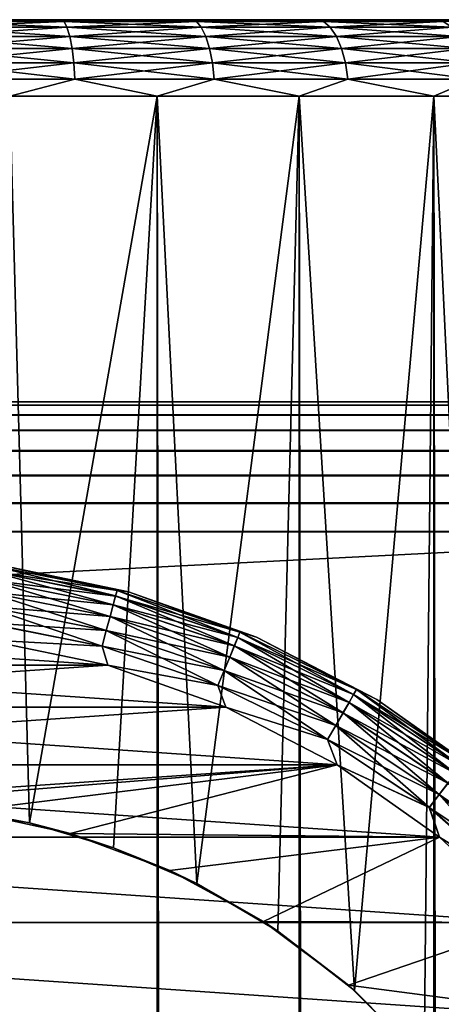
# Model space of a CAD drawing. Extents: x -265 to 265, y 0 to 1307.
# Tile 431 of 436: x 252.09 to 257.6, y 1287.12 to 1300. Entities that reach past the tile are written whole.
import ezdxf

# ---------------------------------------------------------------- set-up
doc = ezdxf.new("R2010")
doc.units = 0
doc.header["$LTSCALE"] = 65.185185
for name, color, linetype in [('38', 7, 'CONTINUOUS'), ('39', 7, 'CONTINUOUS'), ('40', 7, 'CONTINUOUS'), ('43', 7, 'CONTINUOUS'), ('44', 7, 'CONTINUOUS'), ('46', 7, 'CONTINUOUS'), ('49', 7, 'CONTINUOUS'), ('50', 7, 'CONTINUOUS'), ('54', 7, 'CONTINUOUS'), ('58', 7, 'CONTINUOUS'), ('62', 7, 'CONTINUOUS'), ('70', 7, 'CONTINUOUS'), ('71', 7, 'CONTINUOUS'), ('75', 7, 'CONTINUOUS'), ('76', 7, 'CONTINUOUS'), ('77', 7, 'CONTINUOUS')]:
    doc.layers.add(name, color=color, linetype=linetype)

msp = doc.modelspace()

# ---------------------------------------------------------------- linework, layer by layer
at = {"layer": '38', "color": 7, "linetype": 'CONTINUOUS'}
for points in [[(251.827, 1300, 13.88), (253.623, 1300, 13.523), (251.827, 1300, -13.88), (251.827, 1300, 13.88)], [(251.827, 1300, -13.88), (253.623, 1300, 13.523), (253.623, 1300, -13.523), (251.827, 1300, -13.88)], [(253.623, 1300, 13.523), (255.358, 1300, 12.934), (253.623, 1300, -13.523), (253.623, 1300, 13.523)], [(253.623, 1300, -13.523), (255.358, 1300, 12.934), (255.358, 1300, -12.934), (253.623, 1300, -13.523)], [(255.358, 1300, 12.934), (257, 1300, 12.124), (255.358, 1300, -12.934), (255.358, 1300, 12.934)], [(255.358, 1300, -12.934), (257, 1300, 12.124), (257, 1300, -12.124), (255.358, 1300, -12.934)], [(257, 1300, 12.124), (258.523, 1300, 11.107), (257, 1300, -12.124), (257, 1300, 12.124)], [(257, 1300, -12.124), (258.523, 1300, 11.107), (258.523, 1300, -11.107), (257, 1300, -12.124)]]:
    msp.add_3dface(points, dxfattribs=at)
at = {"layer": '39', "color": 7, "linetype": 'CONTINUOUS'}
for points in [[(251.958, 1, 14.872), (253.882, 1, 14.489), (251.958, 1299, 14.872), (251.958, 1, 14.872)], [(251.958, 1299, 14.872), (253.882, 1, 14.489), (253.882, 1299, 14.489), (251.958, 1299, 14.872)], [(253.882, 1, 14.489), (255.74, 1, 13.858), (253.882, 1299, 14.489), (253.882, 1, 14.489)], [(253.882, 1299, 14.489), (255.74, 1, 13.858), (255.74, 1299, 13.858), (253.882, 1299, 14.489)], [(255.74, 1, 13.858), (257.5, 1, 12.99), (255.74, 1299, 13.858), (255.74, 1, 13.858)], [(255.74, 1299, 13.858), (257.5, 1, 12.99), (257.5, 1299, 12.99), (255.74, 1299, 13.858)], [(257.5, 1, 12.99), (259.131, 1, 11.9), (257.5, 1299, 12.99), (257.5, 1, 12.99)], [(257.5, 1299, 12.99), (259.131, 1, 11.9), (259.131, 1299, 11.9), (257.5, 1299, 12.99)]]:
    msp.add_3dface(points, dxfattribs=at)
at = {"layer": '40', "color": 7, "linetype": 'CONTINUOUS'}
for points in [[(251.108, 1289.687, -14.959), (251.958, 1299, -14.872), (252.214, 1289.495, -14.836), (251.108, 1289.687, -14.959)], [(251.958, 1299, -14.872), (253.882, 1299, -14.489), (252.214, 1289.495, -14.836), (251.958, 1299, -14.872)], [(252.214, 1289.495, -14.836), (253.882, 1299, -14.489), (253.314, 1289.169, -14.629), (252.214, 1289.495, -14.836)], [(253.314, 1289.169, -14.629), (253.882, 1299, -14.489), (254.401, 1288.7, -14.34), (253.314, 1289.169, -14.629)], [(253.882, 1299, -14.489), (255.74, 1299, -13.858), (254.401, 1288.7, -14.34), (253.882, 1299, -14.489)], [(254.401, 1288.7, -14.34), (255.74, 1299, -13.858), (255.458, 1288.079, -13.972), (254.401, 1288.7, -14.34)], [(255.458, 1288.079, -13.972), (255.74, 1299, -13.858), (256.461, 1287.302, -13.537), (255.458, 1288.079, -13.972)], [(255.74, 1299, -13.858), (257.5, 1299, -12.99), (256.461, 1287.302, -13.537), (255.74, 1299, -13.858)], [(256.461, 1287.302, -13.537), (257.5, 1299, -12.99), (257.374, 1286.379, -13.063), (256.461, 1287.302, -13.537)], [(257.374, 1286.379, -13.063), (257.5, 1299, -12.99), (258.153, 1285.347, -12.591), (257.374, 1286.379, -13.063)], [(257.5, 1299, -12.99), (259.131, 1299, -11.9), (258.153, 1285.347, -12.591), (257.5, 1299, -12.99)]]:
    msp.add_3dface(points, dxfattribs=at)
at = {"layer": '43', "color": 7, "linetype": 'CONTINUOUS'}
for points in [[(252.665, 1299.975, 13.97), (251.827, 1300, 13.88), (250.893, 1299.975, 14.193), (252.665, 1299.975, 13.97)], [(252.665, 1299.975, 13.97), (250.893, 1299.975, 14.193), (252.704, 1299.901, 14.177), (252.665, 1299.975, 13.97)], [(252.704, 1299.901, 14.177), (250.893, 1299.975, 14.193), (250.906, 1299.901, 14.405), (252.704, 1299.901, 14.177)], [(253.623, 1300, 13.523), (251.827, 1300, 13.88), (252.665, 1299.975, 13.97), (253.623, 1300, 13.523)], [(254.395, 1299.975, 13.525), (253.623, 1300, 13.523), (252.665, 1299.975, 13.97), (254.395, 1299.975, 13.525)], [(254.395, 1299.975, 13.525), (252.665, 1299.975, 13.97), (254.46, 1299.901, 13.727), (254.395, 1299.975, 13.525)], [(254.46, 1299.901, 13.727), (252.665, 1299.975, 13.97), (252.704, 1299.901, 14.177), (254.46, 1299.901, 13.727)], [(255.358, 1300, 12.934), (253.623, 1300, 13.523), (254.395, 1299.975, 13.525), (255.358, 1300, 12.934)], [(256.055, 1299.975, 12.868), (255.358, 1300, 12.934), (254.395, 1299.975, 13.525), (256.055, 1299.975, 12.868)], [(256.055, 1299.975, 12.868), (254.395, 1299.975, 13.525), (256.145, 1299.901, 13.059), (256.055, 1299.975, 12.868)], [(256.145, 1299.901, 13.059), (254.395, 1299.975, 13.525), (254.46, 1299.901, 13.727), (256.145, 1299.901, 13.059)], [(257, 1300, 12.124), (255.358, 1300, 12.934), (256.055, 1299.975, 12.868), (257, 1300, 12.124)], [(257.62, 1299.975, 12.008), (257, 1300, 12.124), (256.055, 1299.975, 12.868), (257.62, 1299.975, 12.008)], [(257.62, 1299.975, 12.008), (256.055, 1299.975, 12.868), (257.734, 1299.901, 12.186), (257.62, 1299.975, 12.008)], [(257.734, 1299.901, 12.186), (256.055, 1299.975, 12.868), (256.145, 1299.901, 13.059), (257.734, 1299.901, 12.186)], [(258.523, 1300, 11.107), (257, 1300, 12.124), (257.62, 1299.975, 12.008), (258.523, 1300, 11.107)], [(252.704, 1299.901, 14.177), (250.906, 1299.901, 14.405), (252.74, 1299.782, 14.364), (252.704, 1299.901, 14.177)], [(252.74, 1299.782, 14.364), (250.906, 1299.901, 14.405), (250.918, 1299.782, 14.594), (252.74, 1299.782, 14.364)], [(254.46, 1299.901, 13.727), (252.704, 1299.901, 14.177), (254.519, 1299.782, 13.907), (254.46, 1299.901, 13.727)], [(254.519, 1299.782, 13.907), (252.704, 1299.901, 14.177), (252.74, 1299.782, 14.364), (254.519, 1299.782, 13.907)], [(256.145, 1299.901, 13.059), (254.46, 1299.901, 13.727), (256.226, 1299.782, 13.231), (256.145, 1299.901, 13.059)], [(256.226, 1299.782, 13.231), (254.46, 1299.901, 13.727), (254.519, 1299.782, 13.907), (256.226, 1299.782, 13.231)], [(257.734, 1299.901, 12.186), (256.145, 1299.901, 13.059), (257.835, 1299.782, 12.347), (257.734, 1299.901, 12.186)], [(257.835, 1299.782, 12.347), (256.145, 1299.901, 13.059), (256.226, 1299.782, 13.231), (257.835, 1299.782, 12.347)], [(252.74, 1299.782, 14.364), (250.918, 1299.782, 14.594), (252.77, 1299.624, 14.52), (252.74, 1299.782, 14.364)], [(252.77, 1299.624, 14.52), (250.918, 1299.782, 14.594), (250.928, 1299.624, 14.752), (252.77, 1299.624, 14.52)], [(254.519, 1299.782, 13.907), (252.74, 1299.782, 14.364), (254.568, 1299.624, 14.058), (254.519, 1299.782, 13.907)], [(254.568, 1299.624, 14.058), (252.74, 1299.782, 14.364), (252.77, 1299.624, 14.52), (254.568, 1299.624, 14.058)], [(256.226, 1299.782, 13.231), (254.519, 1299.782, 13.907), (256.294, 1299.624, 13.375), (256.226, 1299.782, 13.231)], [(256.294, 1299.624, 13.375), (254.519, 1299.782, 13.907), (254.568, 1299.624, 14.058), (256.294, 1299.624, 13.375)], [(257.835, 1299.782, 12.347), (256.226, 1299.782, 13.231), (257.92, 1299.624, 12.48), (257.835, 1299.782, 12.347)], [(257.92, 1299.624, 12.48), (256.226, 1299.782, 13.231), (256.294, 1299.624, 13.375), (257.92, 1299.624, 12.48)], [(252.77, 1299.624, 14.52), (250.928, 1299.624, 14.752), (252.792, 1299.434, 14.637), (252.77, 1299.624, 14.52)], [(252.792, 1299.434, 14.637), (250.928, 1299.624, 14.752), (250.936, 1299.434, 14.871), (252.792, 1299.434, 14.637)], [(254.568, 1299.624, 14.058), (252.77, 1299.624, 14.52), (254.605, 1299.434, 14.172), (254.568, 1299.624, 14.058)], [(254.605, 1299.434, 14.172), (252.77, 1299.624, 14.52), (252.792, 1299.434, 14.637), (254.605, 1299.434, 14.172)], [(256.294, 1299.624, 13.375), (254.568, 1299.624, 14.058), (256.344, 1299.434, 13.483), (256.294, 1299.624, 13.375)], [(256.344, 1299.434, 13.483), (254.568, 1299.624, 14.058), (254.605, 1299.434, 14.172), (256.344, 1299.434, 13.483)], [(257.92, 1299.624, 12.48), (256.294, 1299.624, 13.375), (257.984, 1299.434, 12.581), (257.92, 1299.624, 12.48)], [(257.984, 1299.434, 12.581), (256.294, 1299.624, 13.375), (256.344, 1299.434, 13.483), (257.984, 1299.434, 12.581)], [(252.792, 1299.434, 14.637), (250.936, 1299.434, 14.871), (252.806, 1299.223, 14.71), (252.792, 1299.434, 14.637)], [(252.806, 1299.223, 14.71), (250.936, 1299.434, 14.871), (250.94, 1299.223, 14.945), (252.806, 1299.223, 14.71)], [(254.605, 1299.434, 14.172), (252.792, 1299.434, 14.637), (254.628, 1299.223, 14.242), (254.605, 1299.434, 14.172)], [(254.628, 1299.223, 14.242), (252.792, 1299.434, 14.637), (252.806, 1299.223, 14.71), (254.628, 1299.223, 14.242)], [(256.344, 1299.434, 13.483), (254.605, 1299.434, 14.172), (256.376, 1299.223, 13.55), (256.344, 1299.434, 13.483)], [(256.376, 1299.223, 13.55), (254.605, 1299.434, 14.172), (254.628, 1299.223, 14.242), (256.376, 1299.223, 13.55)], [(257.984, 1299.434, 12.581), (256.344, 1299.434, 13.483), (258.024, 1299.223, 12.644), (257.984, 1299.434, 12.581)], [(258.024, 1299.223, 12.644), (256.344, 1299.434, 13.483), (256.376, 1299.223, 13.55), (258.024, 1299.223, 12.644)], [(251.958, 1299, 14.872), (252.806, 1299.223, 14.71), (250.94, 1299.223, 14.945), (251.958, 1299, 14.872)], [(251.958, 1299, 14.872), (253.882, 1299, 14.489), (252.806, 1299.223, 14.71), (251.958, 1299, 14.872)], [(253.882, 1299, 14.489), (254.628, 1299.223, 14.242), (252.806, 1299.223, 14.71), (253.882, 1299, 14.489)], [(253.882, 1299, 14.489), (255.74, 1299, 13.858), (254.628, 1299.223, 14.242), (253.882, 1299, 14.489)], [(255.74, 1299, 13.858), (256.376, 1299.223, 13.55), (254.628, 1299.223, 14.242), (255.74, 1299, 13.858)], [(255.74, 1299, 13.858), (257.5, 1299, 12.99), (256.376, 1299.223, 13.55), (255.74, 1299, 13.858)], [(257.5, 1299, 12.99), (258.024, 1299.223, 12.644), (256.376, 1299.223, 13.55), (257.5, 1299, 12.99)], [(257.5, 1299, 12.99), (259.131, 1299, 11.9), (258.024, 1299.223, 12.644), (257.5, 1299, 12.99)]]:
    msp.add_3dface(points, dxfattribs=at)
at = {"layer": '44', "color": 7, "linetype": 'CONTINUOUS'}
for points in [[(250.893, 1299.975, -14.193), (251.827, 1300, -13.88), (252.665, 1299.975, -13.97), (250.893, 1299.975, -14.193)], [(250.893, 1299.975, -14.193), (252.665, 1299.975, -13.97), (250.906, 1299.901, -14.405), (250.893, 1299.975, -14.193)], [(250.906, 1299.901, -14.405), (252.665, 1299.975, -13.97), (252.704, 1299.901, -14.177), (250.906, 1299.901, -14.405)], [(251.827, 1300, -13.88), (253.623, 1300, -13.523), (252.665, 1299.975, -13.97), (251.827, 1300, -13.88)], [(252.665, 1299.975, -13.97), (253.623, 1300, -13.523), (254.395, 1299.975, -13.525), (252.665, 1299.975, -13.97)], [(252.665, 1299.975, -13.97), (254.395, 1299.975, -13.525), (252.704, 1299.901, -14.177), (252.665, 1299.975, -13.97)], [(252.704, 1299.901, -14.177), (254.395, 1299.975, -13.525), (254.46, 1299.901, -13.727), (252.704, 1299.901, -14.177)], [(253.623, 1300, -13.523), (255.358, 1300, -12.934), (254.395, 1299.975, -13.525), (253.623, 1300, -13.523)], [(254.395, 1299.975, -13.525), (255.358, 1300, -12.934), (256.055, 1299.975, -12.868), (254.395, 1299.975, -13.525)], [(254.395, 1299.975, -13.525), (256.055, 1299.975, -12.868), (254.46, 1299.901, -13.727), (254.395, 1299.975, -13.525)], [(254.46, 1299.901, -13.727), (256.055, 1299.975, -12.868), (256.145, 1299.901, -13.059), (254.46, 1299.901, -13.727)], [(255.358, 1300, -12.934), (257, 1300, -12.124), (256.055, 1299.975, -12.868), (255.358, 1300, -12.934)], [(256.055, 1299.975, -12.868), (257, 1300, -12.124), (257.62, 1299.975, -12.008), (256.055, 1299.975, -12.868)], [(256.055, 1299.975, -12.868), (257.62, 1299.975, -12.008), (256.145, 1299.901, -13.059), (256.055, 1299.975, -12.868)], [(256.145, 1299.901, -13.059), (257.62, 1299.975, -12.008), (257.734, 1299.901, -12.186), (256.145, 1299.901, -13.059)], [(257, 1300, -12.124), (258.523, 1300, -11.107), (257.62, 1299.975, -12.008), (257, 1300, -12.124)], [(250.906, 1299.901, -14.405), (252.704, 1299.901, -14.177), (250.918, 1299.782, -14.594), (250.906, 1299.901, -14.405)], [(250.918, 1299.782, -14.594), (252.704, 1299.901, -14.177), (252.74, 1299.782, -14.364), (250.918, 1299.782, -14.594)], [(252.704, 1299.901, -14.177), (254.46, 1299.901, -13.727), (252.74, 1299.782, -14.364), (252.704, 1299.901, -14.177)], [(252.74, 1299.782, -14.364), (254.46, 1299.901, -13.727), (254.519, 1299.782, -13.907), (252.74, 1299.782, -14.364)], [(254.46, 1299.901, -13.727), (256.145, 1299.901, -13.059), (254.519, 1299.782, -13.907), (254.46, 1299.901, -13.727)], [(254.519, 1299.782, -13.907), (256.145, 1299.901, -13.059), (256.226, 1299.782, -13.231), (254.519, 1299.782, -13.907)], [(256.145, 1299.901, -13.059), (257.734, 1299.901, -12.186), (256.226, 1299.782, -13.231), (256.145, 1299.901, -13.059)], [(256.226, 1299.782, -13.231), (257.734, 1299.901, -12.186), (257.835, 1299.782, -12.347), (256.226, 1299.782, -13.231)], [(250.918, 1299.782, -14.594), (252.74, 1299.782, -14.364), (250.928, 1299.624, -14.752), (250.918, 1299.782, -14.594)], [(250.928, 1299.624, -14.752), (252.74, 1299.782, -14.364), (252.77, 1299.624, -14.52), (250.928, 1299.624, -14.752)], [(252.74, 1299.782, -14.364), (254.519, 1299.782, -13.907), (252.77, 1299.624, -14.52), (252.74, 1299.782, -14.364)], [(252.77, 1299.624, -14.52), (254.519, 1299.782, -13.907), (254.568, 1299.624, -14.058), (252.77, 1299.624, -14.52)], [(254.519, 1299.782, -13.907), (256.226, 1299.782, -13.231), (254.568, 1299.624, -14.058), (254.519, 1299.782, -13.907)], [(254.568, 1299.624, -14.058), (256.226, 1299.782, -13.231), (256.294, 1299.624, -13.375), (254.568, 1299.624, -14.058)], [(256.226, 1299.782, -13.231), (257.835, 1299.782, -12.347), (256.294, 1299.624, -13.375), (256.226, 1299.782, -13.231)], [(256.294, 1299.624, -13.375), (257.835, 1299.782, -12.347), (257.92, 1299.624, -12.48), (256.294, 1299.624, -13.375)], [(250.928, 1299.624, -14.752), (252.77, 1299.624, -14.52), (250.936, 1299.434, -14.871), (250.928, 1299.624, -14.752)], [(250.936, 1299.434, -14.871), (252.77, 1299.624, -14.52), (252.792, 1299.434, -14.637), (250.936, 1299.434, -14.871)], [(252.77, 1299.624, -14.52), (254.568, 1299.624, -14.058), (252.792, 1299.434, -14.637), (252.77, 1299.624, -14.52)], [(252.792, 1299.434, -14.637), (254.568, 1299.624, -14.058), (254.605, 1299.434, -14.172), (252.792, 1299.434, -14.637)], [(254.568, 1299.624, -14.058), (256.294, 1299.624, -13.375), (254.605, 1299.434, -14.172), (254.568, 1299.624, -14.058)], [(254.605, 1299.434, -14.172), (256.294, 1299.624, -13.375), (256.344, 1299.434, -13.483), (254.605, 1299.434, -14.172)], [(256.294, 1299.624, -13.375), (257.92, 1299.624, -12.48), (256.344, 1299.434, -13.483), (256.294, 1299.624, -13.375)], [(256.344, 1299.434, -13.483), (257.92, 1299.624, -12.48), (257.984, 1299.434, -12.581), (256.344, 1299.434, -13.483)], [(250.936, 1299.434, -14.871), (252.792, 1299.434, -14.637), (250.94, 1299.223, -14.945), (250.936, 1299.434, -14.871)], [(250.94, 1299.223, -14.945), (252.792, 1299.434, -14.637), (252.806, 1299.223, -14.71), (250.94, 1299.223, -14.945)], [(252.792, 1299.434, -14.637), (254.605, 1299.434, -14.172), (252.806, 1299.223, -14.71), (252.792, 1299.434, -14.637)], [(252.806, 1299.223, -14.71), (254.605, 1299.434, -14.172), (254.628, 1299.223, -14.242), (252.806, 1299.223, -14.71)], [(254.605, 1299.434, -14.172), (256.344, 1299.434, -13.483), (254.628, 1299.223, -14.242), (254.605, 1299.434, -14.172)], [(254.628, 1299.223, -14.242), (256.344, 1299.434, -13.483), (256.376, 1299.223, -13.55), (254.628, 1299.223, -14.242)], [(256.344, 1299.434, -13.483), (257.984, 1299.434, -12.581), (256.376, 1299.223, -13.55), (256.344, 1299.434, -13.483)], [(256.376, 1299.223, -13.55), (257.984, 1299.434, -12.581), (258.024, 1299.223, -12.644), (256.376, 1299.223, -13.55)], [(251.958, 1299, -14.872), (250.94, 1299.223, -14.945), (252.806, 1299.223, -14.71), (251.958, 1299, -14.872)], [(253.882, 1299, -14.489), (251.958, 1299, -14.872), (252.806, 1299.223, -14.71), (253.882, 1299, -14.489)], [(253.882, 1299, -14.489), (252.806, 1299.223, -14.71), (254.628, 1299.223, -14.242), (253.882, 1299, -14.489)], [(255.74, 1299, -13.858), (253.882, 1299, -14.489), (254.628, 1299.223, -14.242), (255.74, 1299, -13.858)], [(255.74, 1299, -13.858), (254.628, 1299.223, -14.242), (256.376, 1299.223, -13.55), (255.74, 1299, -13.858)], [(257.5, 1299, -12.99), (255.74, 1299, -13.858), (256.376, 1299.223, -13.55), (257.5, 1299, -12.99)], [(257.5, 1299, -12.99), (256.376, 1299.223, -13.55), (258.024, 1299.223, -12.644), (257.5, 1299, -12.99)], [(259.131, 1299, -11.9), (257.5, 1299, -12.99), (258.024, 1299.223, -12.644), (259.131, 1299, -11.9)]]:
    msp.add_3dface(points, dxfattribs=at)
at = {"layer": '46', "color": 7, "linetype": 'CONTINUOUS'}
for points in [[(251.108, 1289.687, -14.959), (252.214, 1289.495, -14.836), (251.388, 1289.651, -25), (251.108, 1289.687, -14.959)], [(251.388, 1289.651, -25), (252.214, 1289.495, -14.836), (252.747, 1289.355, -25), (251.388, 1289.651, -25)], [(252.214, 1289.495, -14.836), (253.314, 1289.169, -14.629), (252.747, 1289.355, -25), (252.214, 1289.495, -14.836)], [(252.747, 1289.355, -25), (253.314, 1289.169, -14.629), (254.05, 1288.869, -25), (252.747, 1289.355, -25)], [(253.314, 1289.169, -14.629), (254.401, 1288.7, -14.34), (254.05, 1288.869, -25), (253.314, 1289.169, -14.629)], [(254.05, 1288.869, -25), (254.401, 1288.7, -14.34), (255.271, 1288.202, -25), (254.05, 1288.869, -25)], [(254.401, 1288.7, -14.34), (255.458, 1288.079, -13.972), (255.271, 1288.202, -25), (254.401, 1288.7, -14.34)], [(255.271, 1288.202, -25), (255.458, 1288.079, -13.972), (256.385, 1287.369, -25), (255.271, 1288.202, -25)], [(255.458, 1288.079, -13.972), (256.461, 1287.302, -13.537), (256.385, 1287.369, -25), (255.458, 1288.079, -13.972)], [(256.385, 1287.369, -25), (256.461, 1287.302, -13.537), (257.369, 1286.385, -25), (256.385, 1287.369, -25)], [(256.461, 1287.302, -13.537), (257.374, 1286.379, -13.063), (257.369, 1286.385, -25), (256.461, 1287.302, -13.537)]]:
    msp.add_3dface(points, dxfattribs=at)
at = {"layer": '49', "color": 7, "linetype": 'CONTINUOUS'}
for points in [[(251.634, 1291.888, -25), (246.762, 1291.555, -25), (253.238, 1291.555, -25), (251.634, 1291.888, -25)], [(246.762, 1291.555, -25), (245.219, 1291.007, -25), (253.238, 1291.555, -25), (246.762, 1291.555, -25)], [(253.238, 1291.555, -25), (245.219, 1291.007, -25), (254.781, 1291.007, -25), (253.238, 1291.555, -25)], [(245.219, 1291.007, -25), (243.765, 1290.253, -25), (254.781, 1291.007, -25), (245.219, 1291.007, -25)], [(254.781, 1291.007, -25), (243.765, 1290.253, -25), (256.235, 1290.253, -25), (254.781, 1291.007, -25)], [(242.427, 1289.309, -25), (250, 1289.75, -25), (256.235, 1290.253, -25), (242.427, 1289.309, -25)], [(243.765, 1290.253, -25), (242.427, 1289.309, -25), (256.235, 1290.253, -25), (243.765, 1290.253, -25)], [(250, 1289.75, -25), (251.388, 1289.651, -25), (256.235, 1290.253, -25), (250, 1289.75, -25)], [(251.388, 1289.651, -25), (252.747, 1289.355, -25), (256.235, 1290.253, -25), (251.388, 1289.651, -25)], [(256.235, 1290.253, -25), (252.747, 1289.355, -25), (257.573, 1289.309, -25), (256.235, 1290.253, -25)], [(252.747, 1289.355, -25), (254.05, 1288.869, -25), (257.573, 1289.309, -25), (252.747, 1289.355, -25)], [(254.05, 1288.869, -25), (255.271, 1288.202, -25), (257.573, 1289.309, -25), (254.05, 1288.869, -25)], [(257.573, 1289.309, -25), (255.271, 1288.202, -25), (258.77, 1288.191, -25), (257.573, 1289.309, -25)], [(255.271, 1288.202, -25), (256.385, 1287.369, -25), (258.77, 1288.191, -25), (255.271, 1288.202, -25)], [(258.77, 1288.191, -25), (256.385, 1287.369, -25), (259.804, 1286.92, -25), (258.77, 1288.191, -25)], [(256.385, 1287.369, -25), (257.369, 1286.385, -25), (259.804, 1286.92, -25), (256.385, 1287.369, -25)]]:
    msp.add_3dface(points, dxfattribs=at)
at = {"layer": '50', "color": 7, "linetype": 'CONTINUOUS'}
for points in [[(246.762, 1291.555, -75), (248.366, 1291.888, -75), (253.238, 1291.555, -75), (246.762, 1291.555, -75)], [(253.238, 1291.555, -75), (248.366, 1291.888, -75), (251.634, 1291.888, -75), (253.238, 1291.555, -75)], [(245.219, 1291.007, -75), (246.762, 1291.555, -75), (254.781, 1291.007, -75), (245.219, 1291.007, -75)], [(254.781, 1291.007, -75), (246.762, 1291.555, -75), (253.238, 1291.555, -75), (254.781, 1291.007, -75)], [(243.765, 1290.253, -75), (245.219, 1291.007, -75), (256.235, 1290.253, -75), (243.765, 1290.253, -75)], [(256.235, 1290.253, -75), (245.219, 1291.007, -75), (254.781, 1291.007, -75), (256.235, 1290.253, -75)], [(242.427, 1289.309, -75), (243.765, 1290.253, -75), (257.573, 1289.309, -75), (242.427, 1289.309, -75)], [(257.573, 1289.309, -75), (243.765, 1290.253, -75), (256.235, 1290.253, -75), (257.573, 1289.309, -75)], [(241.23, 1288.191, -75), (242.427, 1289.309, -75), (258.77, 1288.191, -75), (241.23, 1288.191, -75)], [(258.77, 1288.191, -75), (242.427, 1289.309, -75), (257.573, 1289.309, -75), (258.77, 1288.191, -75)], [(240.196, 1286.92, -75), (241.23, 1288.191, -75), (259.804, 1286.92, -75), (240.196, 1286.92, -75)], [(259.804, 1286.92, -75), (241.23, 1288.191, -75), (258.77, 1288.191, -75), (259.804, 1286.92, -75)]]:
    msp.add_3dface(points, dxfattribs=at)
at = {"layer": '54', "color": 7, "linetype": 'CONTINUOUS'}
for points in [[(253.507, 1292.518, -74), (251.77, 1292.879, -74), (253.507, 1292.518, -26), (253.507, 1292.518, -74)], [(253.507, 1292.518, -26), (251.77, 1292.879, -74), (251.77, 1292.879, -26), (253.507, 1292.518, -26)], [(255.179, 1291.924, -74), (253.507, 1292.518, -74), (255.179, 1291.924, -26), (255.179, 1291.924, -74)], [(255.179, 1291.924, -26), (253.507, 1292.518, -74), (253.507, 1292.518, -26), (255.179, 1291.924, -26)], [(256.755, 1291.107, -74), (255.179, 1291.924, -74), (256.755, 1291.107, -26), (256.755, 1291.107, -74)], [(256.755, 1291.107, -26), (255.179, 1291.924, -74), (255.179, 1291.924, -26), (256.755, 1291.107, -26)], [(258.204, 1290.084, -74), (256.755, 1291.107, -74), (258.204, 1290.084, -26), (258.204, 1290.084, -74)], [(258.204, 1290.084, -26), (256.755, 1291.107, -74), (256.755, 1291.107, -26), (258.204, 1290.084, -26)]]:
    msp.add_3dface(points, dxfattribs=at)
at = {"layer": '58', "color": 7, "linetype": 'CONTINUOUS'}
for points in [[(253.358, 1292.533, -74.223), (251.684, 1292.791, -74.434), (251.694, 1292.864, -74.223), (253.358, 1292.533, -74.223)], [(251.77, 1292.879, -74), (253.358, 1292.533, -74.223), (251.694, 1292.864, -74.223), (251.77, 1292.879, -74)], [(251.77, 1292.879, -74), (253.507, 1292.518, -74), (253.358, 1292.533, -74.223), (251.77, 1292.879, -74)], [(253.339, 1292.461, -74.434), (251.668, 1292.672, -74.624), (251.684, 1292.791, -74.434), (253.339, 1292.461, -74.434)], [(253.339, 1292.461, -74.434), (251.684, 1292.791, -74.434), (253.358, 1292.533, -74.223), (253.339, 1292.461, -74.434)], [(253.308, 1292.346, -74.624), (251.648, 1292.515, -74.782), (251.668, 1292.672, -74.624), (253.308, 1292.346, -74.624)], [(253.308, 1292.346, -74.624), (251.668, 1292.672, -74.624), (253.339, 1292.461, -74.434), (253.308, 1292.346, -74.624)], [(253.267, 1292.193, -74.782), (251.623, 1292.327, -74.901), (251.648, 1292.515, -74.782), (253.267, 1292.193, -74.782)], [(253.267, 1292.193, -74.782), (251.648, 1292.515, -74.782), (253.308, 1292.346, -74.624), (253.267, 1292.193, -74.782)], [(254.937, 1291.919, -74.434), (253.308, 1292.346, -74.624), (253.339, 1292.461, -74.434), (254.937, 1291.919, -74.434)], [(254.965, 1291.987, -74.223), (253.339, 1292.461, -74.434), (253.358, 1292.533, -74.223), (254.965, 1291.987, -74.223)], [(254.937, 1291.919, -74.434), (253.339, 1292.461, -74.434), (254.965, 1291.987, -74.223), (254.937, 1291.919, -74.434)], [(253.507, 1292.518, -74), (254.965, 1291.987, -74.223), (253.358, 1292.533, -74.223), (253.507, 1292.518, -74)], [(253.507, 1292.518, -74), (255.179, 1291.924, -74), (254.965, 1291.987, -74.223), (253.507, 1292.518, -74)], [(253.218, 1292.009, -74.901), (251.595, 1292.117, -74.975), (251.623, 1292.327, -74.901), (253.218, 1292.009, -74.901)], [(253.218, 1292.009, -74.901), (251.623, 1292.327, -74.901), (253.267, 1292.193, -74.782), (253.218, 1292.009, -74.901)], [(254.891, 1291.809, -74.624), (253.267, 1292.193, -74.782), (253.308, 1292.346, -74.624), (254.891, 1291.809, -74.624)], [(254.891, 1291.809, -74.624), (253.308, 1292.346, -74.624), (254.937, 1291.919, -74.434), (254.891, 1291.809, -74.624)], [(254.831, 1291.662, -74.782), (253.218, 1292.009, -74.901), (253.267, 1292.193, -74.782), (254.831, 1291.662, -74.782)], [(254.831, 1291.662, -74.782), (253.267, 1292.193, -74.782), (254.891, 1291.809, -74.624), (254.831, 1291.662, -74.782)], [(253.163, 1291.805, -74.975), (251.634, 1291.888, -75), (251.595, 1292.117, -74.975), (253.163, 1291.805, -74.975)], [(253.163, 1291.805, -74.975), (251.595, 1292.117, -74.975), (253.218, 1292.009, -74.901), (253.163, 1291.805, -74.975)], [(254.758, 1291.487, -74.901), (253.163, 1291.805, -74.975), (253.218, 1292.009, -74.901), (254.758, 1291.487, -74.901)], [(254.758, 1291.487, -74.901), (253.218, 1292.009, -74.901), (254.831, 1291.662, -74.782), (254.758, 1291.487, -74.901)], [(256.487, 1291.237, -74.223), (254.937, 1291.919, -74.434), (254.965, 1291.987, -74.223), (256.487, 1291.237, -74.223)], [(255.179, 1291.924, -74), (256.487, 1291.237, -74.223), (254.965, 1291.987, -74.223), (255.179, 1291.924, -74)], [(253.238, 1291.555, -75), (251.634, 1291.888, -75), (253.163, 1291.805, -74.975), (253.238, 1291.555, -75)], [(254.677, 1291.291, -74.975), (253.238, 1291.555, -75), (253.163, 1291.805, -74.975), (254.677, 1291.291, -74.975)], [(254.677, 1291.291, -74.975), (253.163, 1291.805, -74.975), (254.758, 1291.487, -74.901), (254.677, 1291.291, -74.975)], [(256.391, 1291.069, -74.624), (254.831, 1291.662, -74.782), (254.891, 1291.809, -74.624), (256.391, 1291.069, -74.624)], [(256.45, 1291.172, -74.434), (254.891, 1291.809, -74.624), (254.937, 1291.919, -74.434), (256.45, 1291.172, -74.434)], [(256.391, 1291.069, -74.624), (254.891, 1291.809, -74.624), (256.45, 1291.172, -74.434), (256.391, 1291.069, -74.624)], [(256.45, 1291.172, -74.434), (254.937, 1291.919, -74.434), (256.487, 1291.237, -74.223), (256.45, 1291.172, -74.434)], [(255.179, 1291.924, -74), (256.755, 1291.107, -74), (256.487, 1291.237, -74.223), (255.179, 1291.924, -74)], [(254.781, 1291.007, -75), (253.238, 1291.555, -75), (254.677, 1291.291, -74.975), (254.781, 1291.007, -75)], [(256.311, 1290.932, -74.782), (254.758, 1291.487, -74.901), (254.831, 1291.662, -74.782), (256.311, 1290.932, -74.782)], [(256.311, 1290.932, -74.782), (254.831, 1291.662, -74.782), (256.391, 1291.069, -74.624), (256.311, 1290.932, -74.782)], [(256.217, 1290.767, -74.901), (254.677, 1291.291, -74.975), (254.758, 1291.487, -74.901), (256.217, 1290.767, -74.901)], [(256.217, 1290.767, -74.901), (254.758, 1291.487, -74.901), (256.311, 1290.932, -74.782), (256.217, 1290.767, -74.901)], [(256.111, 1290.584, -74.975), (254.781, 1291.007, -75), (254.677, 1291.291, -74.975), (256.111, 1290.584, -74.975)], [(256.111, 1290.584, -74.975), (254.677, 1291.291, -74.975), (256.217, 1290.767, -74.901), (256.111, 1290.584, -74.975)], [(257.854, 1290.235, -74.434), (256.391, 1291.069, -74.624), (256.45, 1291.172, -74.434), (257.854, 1290.235, -74.434)], [(257.899, 1290.294, -74.223), (256.45, 1291.172, -74.434), (256.487, 1291.237, -74.223), (257.899, 1290.294, -74.223)], [(257.854, 1290.235, -74.434), (256.45, 1291.172, -74.434), (257.899, 1290.294, -74.223), (257.854, 1290.235, -74.434)], [(256.755, 1291.107, -74), (257.899, 1290.294, -74.223), (256.487, 1291.237, -74.223), (256.755, 1291.107, -74)], [(257.781, 1290.14, -74.624), (256.311, 1290.932, -74.782), (256.391, 1291.069, -74.624), (257.781, 1290.14, -74.624)], [(257.781, 1290.14, -74.624), (256.391, 1291.069, -74.624), (257.854, 1290.235, -74.434), (257.781, 1290.14, -74.624)], [(256.755, 1291.107, -74), (258.204, 1290.084, -74), (257.899, 1290.294, -74.223), (256.755, 1291.107, -74)], [(256.235, 1290.253, -75), (254.781, 1291.007, -75), (256.111, 1290.584, -74.975), (256.235, 1290.253, -75)], [(257.684, 1290.014, -74.782), (256.217, 1290.767, -74.901), (256.311, 1290.932, -74.782), (257.684, 1290.014, -74.782)], [(257.684, 1290.014, -74.782), (256.311, 1290.932, -74.782), (257.781, 1290.14, -74.624), (257.684, 1290.014, -74.782)], [(257.569, 1289.864, -74.901), (256.111, 1290.584, -74.975), (256.217, 1290.767, -74.901), (257.569, 1289.864, -74.901)], [(257.569, 1289.864, -74.901), (256.217, 1290.767, -74.901), (257.684, 1290.014, -74.782), (257.569, 1289.864, -74.901)], [(257.44, 1289.696, -74.975), (256.235, 1290.253, -75), (256.111, 1290.584, -74.975), (257.44, 1289.696, -74.975)], [(257.44, 1289.696, -74.975), (256.111, 1290.584, -74.975), (257.569, 1289.864, -74.901), (257.44, 1289.696, -74.975)], [(257.573, 1289.309, -75), (256.235, 1290.253, -75), (257.44, 1289.696, -74.975), (257.573, 1289.309, -75)], [(258.926, 1288.926, -74.782), (257.569, 1289.864, -74.901), (257.684, 1290.014, -74.782), (258.926, 1288.926, -74.782)], [(258.792, 1288.792, -74.901), (257.44, 1289.696, -74.975), (257.569, 1289.864, -74.901), (258.792, 1288.792, -74.901)], [(258.792, 1288.792, -74.901), (257.569, 1289.864, -74.901), (258.926, 1288.926, -74.782), (258.792, 1288.792, -74.901)], [(258.642, 1288.642, -74.975), (257.573, 1289.309, -75), (257.44, 1289.696, -74.975), (258.642, 1288.642, -74.975)], [(258.642, 1288.642, -74.975), (257.44, 1289.696, -74.975), (258.792, 1288.792, -74.901), (258.642, 1288.642, -74.975)], [(258.77, 1288.191, -75), (257.573, 1289.309, -75), (258.642, 1288.642, -74.975), (258.77, 1288.191, -75)]]:
    msp.add_3dface(points, dxfattribs=at)
at = {"layer": '62', "color": 7, "linetype": 'CONTINUOUS'}
for points in [[(251.684, 1292.791, -25.567), (253.339, 1292.462, -25.567), (251.694, 1292.864, -25.779), (251.684, 1292.791, -25.567)], [(251.77, 1292.879, -26), (251.694, 1292.864, -25.779), (253.358, 1292.533, -25.779), (251.77, 1292.879, -26)], [(251.694, 1292.864, -25.779), (253.339, 1292.462, -25.567), (253.358, 1292.533, -25.779), (251.694, 1292.864, -25.779)], [(253.507, 1292.518, -26), (251.77, 1292.879, -26), (253.358, 1292.533, -25.779), (253.507, 1292.518, -26)], [(251.668, 1292.673, -25.377), (253.308, 1292.347, -25.377), (251.684, 1292.791, -25.567), (251.668, 1292.673, -25.377)], [(251.684, 1292.791, -25.567), (253.308, 1292.347, -25.377), (253.339, 1292.462, -25.567), (251.684, 1292.791, -25.567)], [(251.648, 1292.516, -25.218), (253.267, 1292.194, -25.218), (251.668, 1292.673, -25.377), (251.648, 1292.516, -25.218)], [(251.668, 1292.673, -25.377), (253.267, 1292.194, -25.218), (253.308, 1292.347, -25.377), (251.668, 1292.673, -25.377)], [(251.623, 1292.328, -25.099), (253.218, 1292.01, -25.099), (251.648, 1292.516, -25.218), (251.623, 1292.328, -25.099)], [(251.648, 1292.516, -25.218), (253.218, 1292.01, -25.099), (253.267, 1292.194, -25.218), (251.648, 1292.516, -25.218)], [(253.308, 1292.347, -25.377), (254.892, 1291.809, -25.377), (253.339, 1292.462, -25.567), (253.308, 1292.347, -25.377)], [(253.339, 1292.462, -25.567), (254.937, 1291.919, -25.567), (253.358, 1292.533, -25.779), (253.339, 1292.462, -25.567)], [(253.339, 1292.462, -25.567), (254.892, 1291.809, -25.377), (254.937, 1291.919, -25.567), (253.339, 1292.462, -25.567)], [(253.507, 1292.518, -26), (253.358, 1292.533, -25.779), (254.965, 1291.988, -25.779), (253.507, 1292.518, -26)], [(253.358, 1292.533, -25.779), (254.937, 1291.919, -25.567), (254.965, 1291.988, -25.779), (253.358, 1292.533, -25.779)], [(255.179, 1291.924, -26), (253.507, 1292.518, -26), (254.965, 1291.988, -25.779), (255.179, 1291.924, -26)], [(251.595, 1292.118, -25.025), (253.163, 1291.806, -25.025), (251.623, 1292.328, -25.099), (251.595, 1292.118, -25.025)], [(251.623, 1292.328, -25.099), (253.163, 1291.806, -25.025), (253.218, 1292.01, -25.099), (251.623, 1292.328, -25.099)], [(253.267, 1292.194, -25.218), (254.831, 1291.663, -25.218), (253.308, 1292.347, -25.377), (253.267, 1292.194, -25.218)], [(253.308, 1292.347, -25.377), (254.831, 1291.663, -25.218), (254.892, 1291.809, -25.377), (253.308, 1292.347, -25.377)], [(253.218, 1292.01, -25.099), (254.758, 1291.488, -25.099), (253.267, 1292.194, -25.218), (253.218, 1292.01, -25.099)], [(253.267, 1292.194, -25.218), (254.758, 1291.488, -25.099), (254.831, 1291.663, -25.218), (253.267, 1292.194, -25.218)], [(251.595, 1292.118, -25.025), (251.634, 1291.888, -25), (253.163, 1291.806, -25.025), (251.595, 1292.118, -25.025)], [(253.163, 1291.806, -25.025), (254.677, 1291.292, -25.025), (253.218, 1292.01, -25.099), (253.163, 1291.806, -25.025)], [(253.218, 1292.01, -25.099), (254.677, 1291.292, -25.025), (254.758, 1291.488, -25.099), (253.218, 1292.01, -25.099)], [(254.937, 1291.919, -25.567), (256.451, 1291.173, -25.567), (254.965, 1291.988, -25.779), (254.937, 1291.919, -25.567)], [(255.179, 1291.924, -26), (254.965, 1291.988, -25.779), (256.488, 1291.237, -25.779), (255.179, 1291.924, -26)], [(254.965, 1291.988, -25.779), (256.451, 1291.173, -25.567), (256.488, 1291.237, -25.779), (254.965, 1291.988, -25.779)], [(251.634, 1291.888, -25), (253.238, 1291.555, -25), (253.163, 1291.806, -25.025), (251.634, 1291.888, -25)], [(253.163, 1291.806, -25.025), (253.238, 1291.555, -25), (254.677, 1291.292, -25.025), (253.163, 1291.806, -25.025)], [(254.831, 1291.663, -25.218), (256.312, 1290.933, -25.218), (254.892, 1291.809, -25.377), (254.831, 1291.663, -25.218)], [(254.892, 1291.809, -25.377), (256.391, 1291.07, -25.377), (254.937, 1291.919, -25.567), (254.892, 1291.809, -25.377)], [(254.892, 1291.809, -25.377), (256.312, 1290.933, -25.218), (256.391, 1291.07, -25.377), (254.892, 1291.809, -25.377)], [(254.937, 1291.919, -25.567), (256.391, 1291.07, -25.377), (256.451, 1291.173, -25.567), (254.937, 1291.919, -25.567)], [(256.755, 1291.107, -26), (255.179, 1291.924, -26), (256.488, 1291.237, -25.779), (256.755, 1291.107, -26)], [(253.238, 1291.555, -25), (254.781, 1291.007, -25), (254.677, 1291.292, -25.025), (253.238, 1291.555, -25)], [(254.758, 1291.488, -25.099), (256.217, 1290.768, -25.099), (254.831, 1291.663, -25.218), (254.758, 1291.488, -25.099)], [(254.831, 1291.663, -25.218), (256.217, 1290.768, -25.099), (256.312, 1290.933, -25.218), (254.831, 1291.663, -25.218)], [(254.677, 1291.292, -25.025), (256.111, 1290.585, -25.025), (254.758, 1291.488, -25.099), (254.677, 1291.292, -25.025)], [(254.758, 1291.488, -25.099), (256.111, 1290.585, -25.025), (256.217, 1290.768, -25.099), (254.758, 1291.488, -25.099)], [(254.677, 1291.292, -25.025), (254.781, 1291.007, -25), (256.111, 1290.585, -25.025), (254.677, 1291.292, -25.025)], [(256.391, 1291.07, -25.377), (257.781, 1290.141, -25.377), (256.451, 1291.173, -25.567), (256.391, 1291.07, -25.377)], [(256.451, 1291.173, -25.567), (257.854, 1290.235, -25.567), (256.488, 1291.237, -25.779), (256.451, 1291.173, -25.567)], [(256.451, 1291.173, -25.567), (257.781, 1290.141, -25.377), (257.854, 1290.235, -25.567), (256.451, 1291.173, -25.567)], [(256.755, 1291.107, -26), (256.488, 1291.237, -25.779), (257.899, 1290.294, -25.779), (256.755, 1291.107, -26)], [(256.488, 1291.237, -25.779), (257.854, 1290.235, -25.567), (257.899, 1290.294, -25.779), (256.488, 1291.237, -25.779)], [(256.312, 1290.933, -25.218), (257.685, 1290.015, -25.218), (256.391, 1291.07, -25.377), (256.312, 1290.933, -25.218)], [(256.391, 1291.07, -25.377), (257.685, 1290.015, -25.218), (257.781, 1290.141, -25.377), (256.391, 1291.07, -25.377)], [(258.204, 1290.084, -26), (256.755, 1291.107, -26), (257.899, 1290.294, -25.779), (258.204, 1290.084, -26)], [(254.781, 1291.007, -25), (256.235, 1290.253, -25), (256.111, 1290.585, -25.025), (254.781, 1291.007, -25)], [(256.217, 1290.768, -25.099), (257.569, 1289.865, -25.099), (256.312, 1290.933, -25.218), (256.217, 1290.768, -25.099)], [(256.312, 1290.933, -25.218), (257.569, 1289.865, -25.099), (257.685, 1290.015, -25.218), (256.312, 1290.933, -25.218)], [(256.111, 1290.585, -25.025), (257.441, 1289.697, -25.025), (256.217, 1290.768, -25.099), (256.111, 1290.585, -25.025)], [(256.217, 1290.768, -25.099), (257.441, 1289.697, -25.025), (257.569, 1289.865, -25.099), (256.217, 1290.768, -25.099)], [(256.111, 1290.585, -25.025), (256.235, 1290.253, -25), (257.441, 1289.697, -25.025), (256.111, 1290.585, -25.025)], [(256.235, 1290.253, -25), (257.573, 1289.309, -25), (257.441, 1289.697, -25.025), (256.235, 1290.253, -25)], [(257.569, 1289.865, -25.099), (258.792, 1288.792, -25.099), (257.685, 1290.015, -25.218), (257.569, 1289.865, -25.099)], [(257.441, 1289.697, -25.025), (258.643, 1288.643, -25.025), (257.569, 1289.865, -25.099), (257.441, 1289.697, -25.025)], [(257.569, 1289.865, -25.099), (258.643, 1288.643, -25.025), (258.792, 1288.792, -25.099), (257.569, 1289.865, -25.099)], [(257.441, 1289.697, -25.025), (257.573, 1289.309, -25), (258.643, 1288.643, -25.025), (257.441, 1289.697, -25.025)], [(257.573, 1289.309, -25), (258.77, 1288.191, -25), (258.643, 1288.643, -25.025), (257.573, 1289.309, -25)]]:
    msp.add_3dface(points, dxfattribs=at)
at = {"layer": '70', "color": 7, "linetype": 'CONTINUOUS'}
for points in [[(-263, 1294.957, 16.322), (-263, 1295, 16.7), (263, 1294.958, 16.324), (-263, 1294.957, 16.322)], [(263, 1294.958, 16.324), (-263, 1295, 16.7), (263, 1295, 16.7), (263, 1294.958, 16.324)], [(263, 1294.832, 15.964), (-263, 1294.957, 16.322), (263, 1294.958, 16.324), (263, 1294.832, 15.964)], [(-263, 1294.831, 15.962), (-263, 1294.957, 16.322), (263, 1294.832, 15.964), (-263, 1294.831, 15.962)], [(263, 1294.63, 15.641), (-263, 1294.831, 15.962), (263, 1294.832, 15.964), (263, 1294.63, 15.641)], [(-263, 1294.629, 15.639), (-263, 1294.831, 15.962), (263, 1294.63, 15.641), (-263, 1294.629, 15.639)], [(263, 1294.361, 15.371), (-263, 1294.629, 15.639), (263, 1294.63, 15.641), (263, 1294.361, 15.371)], [(-263, 1294.359, 15.37), (-263, 1294.629, 15.639), (263, 1294.361, 15.371), (-263, 1294.359, 15.37)], [(263, 1294.038, 15.169), (-263, 1294.359, 15.37), (263, 1294.361, 15.371), (263, 1294.038, 15.169)], [(-263, 1294.036, 15.168), (-263, 1294.359, 15.37), (263, 1294.038, 15.169), (-263, 1294.036, 15.168)], [(263, 1293.678, 15.043), (-263, 1294.036, 15.168), (263, 1294.038, 15.169), (263, 1293.678, 15.043)], [(-263, 1293.676, 15.042), (-263, 1294.036, 15.168), (263, 1293.678, 15.043), (-263, 1293.676, 15.042)], [(263, 1293.3, 15), (-263, 1293.676, 15.042), (263, 1293.678, 15.043), (263, 1293.3, 15)], [(-263, 1293.3, 15), (-263, 1293.676, 15.042), (263, 1293.3, 15), (-263, 1293.3, 15)]]:
    msp.add_3dface(points, dxfattribs=at)
at = {"layer": '71', "color": 7, "linetype": 'CONTINUOUS'}
for points in [[(-263, 1293.3, 15), (263, 1293.3, 15), (-263, 1266.7, 15), (-263, 1293.3, 15)], [(-263, 1266.7, 15), (263, 1293.3, 15), (263, 1266.7, 15), (-263, 1266.7, 15)]]:
    msp.add_3dface(points, dxfattribs=at)
at = {"layer": '75', "color": 7, "linetype": 'CONTINUOUS'}
for points in [[(-263, 1266.7, 25), (263, 1266.7, 25), (-263, 1293.3, 25), (-263, 1266.7, 25)], [(-263, 1293.3, 25), (263, 1266.7, 25), (263, 1293.3, 25), (-263, 1293.3, 25)]]:
    msp.add_3dface(points, dxfattribs=at)
at = {"layer": '76', "color": 7, "linetype": 'CONTINUOUS'}
for points in [[(-263, 1295, 23.3), (-263, 1294.958, 23.676), (263, 1295, 23.3), (-263, 1295, 23.3)], [(263, 1295, 23.3), (-263, 1294.958, 23.676), (263, 1294.957, 23.678), (263, 1295, 23.3)], [(-263, 1294.958, 23.676), (-263, 1294.832, 24.036), (263, 1294.957, 23.678), (-263, 1294.958, 23.676)], [(263, 1294.957, 23.678), (-263, 1294.832, 24.036), (263, 1294.831, 24.038), (263, 1294.957, 23.678)], [(-263, 1294.832, 24.036), (-263, 1294.63, 24.359), (263, 1294.831, 24.038), (-263, 1294.832, 24.036)], [(263, 1294.831, 24.038), (-263, 1294.63, 24.359), (263, 1294.629, 24.361), (263, 1294.831, 24.038)], [(-263, 1294.63, 24.359), (-263, 1294.361, 24.629), (263, 1294.629, 24.361), (-263, 1294.63, 24.359)], [(263, 1294.629, 24.361), (-263, 1294.361, 24.629), (263, 1294.359, 24.63), (263, 1294.629, 24.361)], [(-263, 1294.361, 24.629), (-263, 1294.038, 24.831), (263, 1294.359, 24.63), (-263, 1294.361, 24.629)], [(263, 1294.359, 24.63), (-263, 1294.038, 24.831), (263, 1294.036, 24.832), (263, 1294.359, 24.63)], [(-263, 1294.038, 24.831), (-263, 1293.678, 24.957), (263, 1294.036, 24.832), (-263, 1294.038, 24.831)], [(263, 1294.036, 24.832), (-263, 1293.678, 24.957), (263, 1293.676, 24.958), (263, 1294.036, 24.832)], [(-263, 1293.678, 24.957), (-263, 1293.3, 25), (263, 1293.676, 24.958), (-263, 1293.678, 24.957)], [(-263, 1293.3, 25), (263, 1293.3, 25), (263, 1293.676, 24.958), (-263, 1293.3, 25)]]:
    msp.add_3dface(points, dxfattribs=at)
at = {"layer": '77', "color": 7, "linetype": 'CONTINUOUS'}
for points in [[(263, 1295, 16.7), (-263, 1295, 16.7), (263, 1295, 23.3), (263, 1295, 16.7)], [(-263, 1295, 16.7), (-263, 1295, 23.3), (263, 1295, 23.3), (-263, 1295, 16.7)]]:
    msp.add_3dface(points, dxfattribs=at)

doc.saveas('drawing.dxf')
